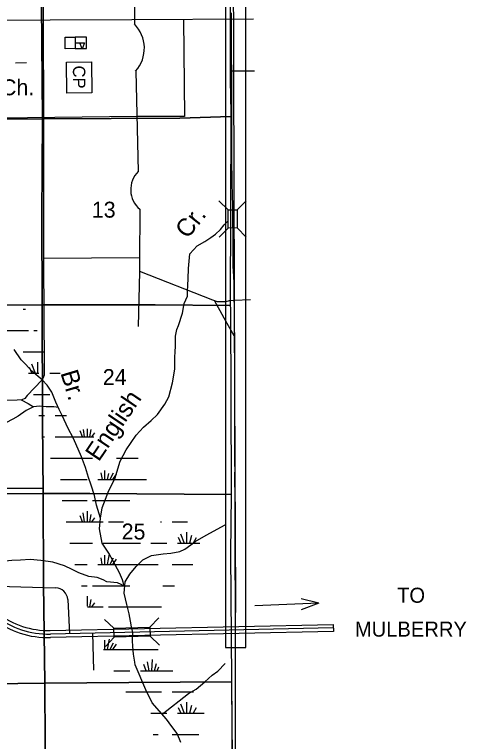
# Model space of a CAD drawing. Extents: x 380424 to 701066, y 1117407 to 1412949.
# Drawn here: x 632096 to 644835, y 1303223 to 1323738 of the extents above; entities that cross this region are included whole.
import ezdxf

# ---------------------------------------------------------------- set-up
doc = ezdxf.new("R2010")
doc.units = 0
for name, color, linetype in [('Bridges', 7, 'Continuous'), ('Bridges and Drawbridges Local Roads', 7, 'Continuous'), ('Bridges and Drawbridges State Highways', 7, 'Continuous'), ('County Boundary', 7, 'Continuous'), ('Culture', 7, 'Continuous'), ('Culture Text', 7, 'Continuous'), ('Local Roads Paved', 7, 'Continuous'), ('Local Roads Unimproved', 7, 'Continuous'), ('Masks for Road Features', 7, 'Continuous'), ('Narrow River Creek and Branch and Slough', 7, 'Continuous'), ('Narrow River Creek and Branch and Slough Text', 7, 'Continuous'), ('Section Lines', 7, 'Continuous'), ('Section Numbers', 7, 'Continuous'), ('State Roads Related Text', 7, 'Continuous'), ('State Route Divided Highway Outline and Fill', 7, 'Continuous'), ('State Routes Highway Center Lines', 7, 'Continuous'), ('Swamps', 7, 'Continuous'), ('Township  and Range lines', 7, 'Continuous')]:
    doc.layers.add(name, color=color, linetype=linetype)

msp = doc.modelspace()

# ---------------------------------------------------------------- linework, layer by layer
at = {"layer": 'Bridges'}
msp.add_line((638370, 1318226), (638625, 1318483), dxfattribs=at)
at = {"layer": 'Bridges and Drawbridges Local Roads'}
for p, q in [((638114, 1318225), (637857, 1318480)), ((638372, 1317714), (638629, 1317459)), ((638116, 1317713), (637861, 1317456))]:
    msp.add_line(p, q, dxfattribs=at)
msp.add_lwpolyline([(638370, 1318226), (638372, 1317714), (638116, 1317713), (638114, 1318225)], close=True, dxfattribs=at)
at = {"layer": 'Bridges and Drawbridges State Highways'}
for p, q in [((634898, 1306419), (634636, 1306668)), ((635910, 1306446), (636159, 1306708)), ((634905, 1306163), (634656, 1305901)), ((635917, 1306190), (636179, 1305940))]:
    msp.add_line(p, q, dxfattribs=at)
msp.add_lwpolyline([(634898, 1306419), (635910, 1306446), (635917, 1306190), (634905, 1306163)], close=True, dxfattribs=at)
at = {"layer": 'County Boundary'}
msp.add_lwpolyline([(638076, 1395204), (638128, 1365461), (638056, 1361861), (638093, 1355524), (638197, 1352935), (638191, 1347896), (638318, 1306168), (638316, 1267901), (638491, 1231251), (638511, 1226876), (638558, 1198053)], dxfattribs=at)
at = {"layer": 'Culture'}
for p, q in [((634123, 1323102), (633803, 1323099)), ((633803, 1323099), (633806, 1322775)), ((634126, 1322778), (634123, 1323102)), ((633805, 1322937), (633940, 1322938)), ((633806, 1322775), (634126, 1322778))]:
    msp.add_line(p, q, dxfattribs=at)
for points in [[(633803, 1323099), (633806, 1322775), (633526, 1322772), (633522, 1323097)], [(634072, 1322940), (634003, 1322766), (633940, 1322938)], [(634264, 1322401), (634271, 1321528), (633570, 1321522), (633562, 1322395)]]:
    msp.add_lwpolyline(points, close=True, dxfattribs=at)
at = {"layer": 'Culture Text'}
msp.add_line((632120, 1322379), (632429, 1322389), dxfattribs=at)
at = {"layer": 'Local Roads Paved'}
for p, q in [((635511, 1322142), (635584, 1319309)), ((635627, 1318243), (635614, 1316776)), ((631319, 1307616), (633254, 1307560)), ((633594, 1307227), (633643, 1306264)), ((634295, 1306278), (634323, 1305235))]:
    msp.add_line(p, q, dxfattribs=at)
for points in [[(632917, 1334239), (635441, 1334159), (635442, 1332955), (635442, 1332859), (635474, 1323472)], [(632897, 1326138), (632915, 1320874), (632915, 1316727), (632932, 1313823), (632932, 1313557), (632906, 1313486), (632861, 1313415), (632454, 1312982), (632383, 1312902), (632303, 1312866), (632170, 1312857), (627569, 1312840)], [(638203, 1323786), (638203, 1323039), (638209, 1321611), (638212, 1320940), (638212, 1320330), (638212, 1319548), (638218, 1319118), (638224, 1318887), (638230, 1318731), (638242, 1318252), (638245, 1317173), (638248, 1316803), (638254, 1316611), (638257, 1316512), (638276, 1316168), (638282, 1315880), (638288, 1315348), (638294, 1314194), (638297, 1313717), (638300, 1312417), (638303, 1311843), (638306, 1311083), (638300, 1310576), (638306, 1310214), (638312, 1309768), (638312, 1309520), (638315, 1308557), (638321, 1307742), (638321, 1307344), (638318, 1306367)], [(636855, 1323595), (636887, 1320856), (635544, 1320856), (622413, 1320702), (622413, 1320702), (609173, 1320724), (609167, 1315390)], [(638830, 1323604), (635398, 1323589), (616948, 1323509)], [(632915, 1316862), (635615, 1316882)], [(635614, 1316769), (635621, 1316475), (635584, 1314934)], [(635621, 1316499), (637679, 1315685), (637807, 1315635), (638059, 1315643), (638154, 1315668), (638284, 1315677)], [(632922, 1315554), (635599, 1315533)], [(632925, 1310365), (630285, 1310360)]]:
    msp.add_lwpolyline(points, dxfattribs=at)
for centre, radius, start, end in [((634783, 1322787), 972, 318.425, 44.7567), ((636097, 1318795), 726, 134.9576, 229.5778), ((635897, 1316773), 283, 179.5184, 180.8631), ((633244, 1307209), 351, 2.8704, 88.3263)]:
    msp.add_arc(centre, radius, start, end, dxfattribs=at)
at = {"layer": 'Local Roads Unimproved'}
for p, q in [((638206, 1322151), (638862, 1322151)), ((638284, 1315681), (638750, 1315694))]:
    msp.add_line(p, q, dxfattribs=at)
msp.add_lwpolyline([(638291, 1314675), (638009, 1315172), (637729, 1315665)], dxfattribs=at)
at = {"layer": 'Masks for Road Features'}
msp.add_line((641078, 1306527), (641083, 1306327), dxfattribs=at)
msp.add_lwpolyline([(638045, 1334136), (638045, 1305876), (638616, 1305876), (638616, 1334133), (638264, 1334133), (638233, 1334136)], close=True, dxfattribs=at)
at = {"layer": 'Narrow River Creek and Branch and Slough'}
for points in [[(635189, 1307611), (635136, 1307780), (635057, 1307985), (634877, 1308312), (634751, 1308539), (634566, 1308819), (634487, 1309220), (634519, 1309526), (634566, 1309816), (634751, 1310302), (634925, 1310639), (635073, 1311130), (635247, 1311457), (635521, 1311869), (635732, 1312090), (635943, 1312280), (636123, 1312454), (636334, 1312739), (636444, 1312945), (636545, 1313341), (636613, 1313731), (636613, 1314074), (636624, 1314212), (636634, 1314391), (636634, 1314665), (636671, 1314845), (636719, 1314966), (636835, 1315309), (636882, 1315583), (636967, 1315794), (636975, 1315926), (636993, 1316275), (636999, 1316570), (637041, 1316987), (637247, 1317214), (637463, 1317330), (637626, 1317441), (637759, 1317543), (637902, 1317668), (638009, 1317800), (638115, 1317918)], [(634519, 1309526), (634408, 1309890), (634350, 1310164), (634255, 1310455), (634181, 1310671), (634096, 1310951), (633980, 1311251), (633759, 1311769), (633595, 1312075), (633447, 1312407), (633358, 1312592), (633263, 1312803), (633147, 1313082), (633020, 1313278), (632875, 1313428), (632582, 1313673), (632403, 1313869), (632281, 1313995), (632086, 1314285)], [(632280, 1312863), (632477, 1312760), (632630, 1312666)], [(633332, 1312650), (633199, 1312666), (632983, 1312671), (632798, 1312681), (632630, 1312666), (632419, 1312560), (632202, 1312407), (632049, 1312323), (631849, 1312212), (631577, 1312144), (631479, 1312145), (631099, 1312148), (630830, 1312106), (630598, 1312101), (630429, 1312085), (630405, 1312083), (630060, 1312059), (629949, 1312016), (629807, 1311932), (629648, 1311842), (629501, 1311790), (629332, 1311747), (629163, 1311763), (629079, 1311858)], [(636782, 1303194), (636682, 1303448), (636534, 1303648), (636376, 1303854), (635980, 1304313), (635801, 1304677), (635495, 1305389), (635484, 1305463), (635452, 1305685), (635431, 1305906), (635421, 1306075), (635421, 1306098), (635426, 1306302), (635386, 1306505), (635384, 1306513), (635331, 1306824), (635263, 1307088), (635189, 1307405), (635210, 1307732), (635347, 1307948), (635526, 1308165), (635711, 1308344), (635954, 1308471), (636281, 1308518), (636503, 1308534), (636751, 1308587), (636893, 1308650), (637067, 1308772), (637188, 1308866), (637500, 1309041), (638029, 1309341)], [(635202, 1307605), (634999, 1307695), (634693, 1307727), (634592, 1307780), (634424, 1307848), (634186, 1307874), (633912, 1307985), (633717, 1308075), (633500, 1308175), (633178, 1308281), (632835, 1308334), (632540, 1308355), (632266, 1308339), (632023, 1308334), (631738, 1308302), (631427, 1308297), (631179, 1308318), (630946, 1308349), (630746, 1308370), (630450, 1308471), (630424, 1308482), (629775, 1308851), (629337, 1309120)], [(636257, 1303991), (637004, 1304577), (637215, 1304698), (637463, 1304904), (637669, 1305094), (637827, 1305210), (638029, 1305426)]]:
    msp.add_lwpolyline(points, dxfattribs=at)
at = {"layer": 'Section Lines'}
for points in [[(632886, 1326052), (632855, 1324027), (632880, 1320796), (627605, 1320757), (627605, 1320789), (627609, 1322527), (627598, 1324927), (627611, 1326068)], [(638172, 1326086), (638176, 1321889), (638191, 1320972), (638191, 1320859), (638191, 1320859), (636751, 1320818), (632880, 1320796), (632855, 1324027), (632886, 1326052), (638172, 1326086)], [(632880, 1320796), (632880, 1320787), (632869, 1318039), (632875, 1315546), (632865, 1315545), (627581, 1315505), (627576, 1315505), (627605, 1320757)], [(638191, 1320827), (638178, 1315613), (638178, 1315529), (638178, 1315529), (636062, 1315547), (632875, 1315546), (632869, 1318039), (632880, 1320787), (632880, 1320796), (636751, 1320818), (638191, 1320859), (638191, 1320859)], [(632875, 1315546), (632875, 1315529), (632882, 1312260), (632901, 1310217), (627580, 1310179), (627560, 1313848), (627576, 1315497), (627576, 1315505), (627581, 1315505), (632865, 1315545)], [(638178, 1315529), (638179, 1315439), (638206, 1310311), (638205, 1310197), (634221, 1310225), (632906, 1310217), (632901, 1310217), (632882, 1312260), (632875, 1315529), (632875, 1315546), (636062, 1315547), (638178, 1315529)], [(632901, 1310217), (632901, 1310207), (632914, 1307667), (632949, 1304869), (627611, 1304802), (627611, 1304812), (627571, 1308420), (627580, 1310155), (627580, 1310179)], [(638205, 1310197), (638188, 1308528), (638209, 1304960), (638210, 1304904), (638210, 1304904), (635322, 1304883), (632949, 1304869), (632914, 1307667), (632901, 1310207), (632901, 1310217), (632906, 1310217), (634221, 1310225)], [(632949, 1304869), (632949, 1304860), (632961, 1303162), (632972, 1301058), (632971, 1299547), (632971, 1299543), (632966, 1299543), (630041, 1299526), (627688, 1299477), (627666, 1299476), (627611, 1304802)], [(638210, 1304904), (638239, 1301051), (638263, 1300201), (638265, 1299579), (635080, 1299548), (632971, 1299543), (632971, 1299547), (632972, 1301058), (632961, 1303162), (632949, 1304860), (632949, 1304869), (635322, 1304883), (638210, 1304904)]]:
    msp.add_lwpolyline(points, close=True, dxfattribs=at)
at = {"layer": 'State Roads Related Text'}
for q in [(638866, 1307051), (640172, 1307246), (640175, 1306934)]:
    msp.add_line((640677, 1307125), q, dxfattribs=at)
at = {"layer": 'State Route Divided Highway Outline and Fill'}
msp.add_lwpolyline([(633103, 1306352), (641078, 1306527), (641083, 1306327), (633107, 1306152)], dxfattribs=at)
for radius in [2324, 2524]:
    msp.add_arc((633052, 1308676), radius, 231.9979, 271.2571, dxfattribs=at)
at = {"layer": 'State Routes Highway Center Lines'}
msp.add_line((641081, 1306427), (633105, 1306252), dxfattribs=at)
msp.add_arc((633052, 1308676), 2424, 231.9983, 271.2569, dxfattribs=at)
at = {"layer": 'Swamps'}
for p, q in [((632342, 1314219), (632942, 1314219)), ((632572, 1313882), (632675, 1313619)), ((632741, 1313930), (632741, 1313619)), ((632492, 1313619), (632780, 1313619)), ((632511, 1313785), (632582, 1313619)), ((633090, 1313619), (633386, 1313619)), ((633242, 1312419), (633556, 1312419)), ((634008, 1311820), (633942, 1311993)), ((634070, 1311819), (634038, 1312026)), ((634148, 1311819), (634153, 1312047)), ((634215, 1311819), (634258, 1312025)), ((633242, 1311819), (633842, 1311819)), ((633842, 1311819), (634333, 1311819)), ((634278, 1311819), (634361, 1311933)), ((633842, 1311219), (634292, 1311219)), ((634974, 1311219), (635579, 1311219)), ((634524, 1310805), (634562, 1310619)), ((634633, 1310872), (634633, 1310619)), ((634741, 1310787), (634707, 1310619)), ((634875, 1310793), (634781, 1310619)), ((634959, 1310769), (634860, 1310620)), ((633392, 1310619), (633842, 1310619)), ((633842, 1310619), (634142, 1310619)), ((633842, 1310019), (634142, 1310019)), ((634292, 1310019), (635342, 1310019)), ((634148, 1309419), (634154, 1309723)), ((634008, 1309420), (633942, 1309593)), ((634070, 1309419), (634031, 1309673)), ((634215, 1309419), (634258, 1309625)), ((634278, 1309419), (634361, 1309533)), ((633842, 1309419), (634592, 1309419)), ((636941, 1309130), (636941, 1308819)), ((636711, 1308985), (636782, 1308819)), ((636772, 1309082), (636875, 1308819)), ((637086, 1309034), (637032, 1308819)), ((637219, 1308973), (637129, 1308820)), ((633842, 1308819), (634292, 1308819)), ((634592, 1308819), (635642, 1308819)), ((635942, 1308819), (636392, 1308819)), ((634766, 1308514), (634707, 1308219)), ((634524, 1308405), (634561, 1308219)), ((634633, 1308478), (634633, 1308219)), ((634875, 1308393), (634781, 1308219)), ((634959, 1308369), (634860, 1308220)), ((633842, 1308219), (634142, 1308219)), ((634442, 1308219), (636142, 1308219)), ((634292, 1307619), (635342, 1307619)), ((636280, 1307619), (636607, 1307619)), ((634215, 1307019), (634258, 1307225)), ((634278, 1307019), (634361, 1307133)), ((634742, 1307019), (636242, 1307019)), ((634633, 1306078), (634633, 1305819)), ((634766, 1306114), (634707, 1305819)), ((634875, 1305993), (634781, 1305819)), ((634959, 1305969), (634860, 1305820)), ((635893, 1305219), (635846, 1305474)), ((635964, 1305219), (635981, 1305535)), ((636040, 1305220), (636099, 1305423)), ((635808, 1305220), (635742, 1305391)), ((636117, 1305219), (636166, 1305328)), ((636542, 1304619), (637142, 1304619)), ((636711, 1304185), (636782, 1304019)), ((636772, 1304282), (636875, 1304019)), ((636941, 1304330), (636941, 1304019)), ((637086, 1304234), (637032, 1304019)), ((637219, 1304173), (637129, 1304019)), ((635942, 1304019), (636392, 1304019)), ((636542, 1303419), (637292, 1303419))]:
    msp.add_line(p, q, dxfattribs=at)
for points in [[(632342, 1315419), (632401, 1315419)], [(631801, 1314819), (632492, 1314819)], [(632642, 1314819), (632730, 1314819)], [(632627, 1313019), (633092, 1313019)], [(632780, 1312419), (632942, 1312419)], [(632903, 1311819), (632942, 1311819)], [(633107, 1311219), (633842, 1311219)], [(634442, 1310619), (635819, 1310619)], [(633442, 1310019), (633842, 1310019)], [(633550, 1309419), (633842, 1309419)], [(634742, 1309419), (635172, 1309419)], [(636214, 1309419), (636242, 1309419)], [(636542, 1309419), (636974, 1309419)], [(633650, 1308819), (633842, 1308819)], [(636692, 1308819), (637322, 1308819)], [(633794, 1308219), (633842, 1308219)], [(636542, 1308219), (637120, 1308219)], [(633980, 1307619), (634142, 1307619)], [(634149, 1307042), (634154, 1307323)], [(634155, 1307019), (634592, 1307019)], [(634606, 1305819), (636142, 1305819)], [(634899, 1305219), (635342, 1305219)], [(635642, 1305219), (636561, 1305219)], [(635237, 1304619), (636242, 1304619)], [(636692, 1304019), (637444, 1304019)], [(636005, 1303419), (636142, 1303419)]]:
    msp.add_lwpolyline(points, dxfattribs=at)
at = {"layer": 'Township  and Range lines'}
for p, q in [((638172, 1326086), (638176, 1321889)), ((638176, 1321889), (638191, 1320972)), ((638191, 1320827), (638178, 1315613)), ((638191, 1320972), (638191, 1320859)), ((638191, 1320859), (638191, 1320827)), ((638178, 1315613), (638178, 1315529)), ((638178, 1315529), (638179, 1315439)), ((638179, 1315439), (638206, 1310311)), ((638205, 1310197), (638188, 1308528)), ((638206, 1310311), (638205, 1310197)), ((638188, 1308528), (638209, 1304960)), ((638209, 1304960), (638210, 1304904)), ((638210, 1304904), (638239, 1301051))]:
    msp.add_line(p, q, dxfattribs=at)

# ---------------------------------------------------------------- texts
at = {"layer": 'Culture'}
msp.add_text('CP', height=350, rotation=270.4864, dxfattribs=at).set_placement((633740, 1322297))
at = {"layer": 'Culture Text'}
msp.add_text('Ch.', height=450, rotation=0.0004, dxfattribs=at).set_placement((631714, 1321459))
at = {"layer": 'Narrow River Creek and Branch and Slough Text'}
for s, rotation, p in [('Cr.', 51.5463, (636974, 1317387)), ('Br.', 286.699, (633386, 1313625)), ('English', 55.9169, (634469, 1311098))]:
    msp.add_text(s, height=500, rotation=rotation, dxfattribs=at).set_placement(p)
at = {"layer": 'Section Numbers'}
for s, p in [('13', (634275, 1318006)), ('24', (634584, 1313282)), ('25', (635116, 1308923))]:
    msp.add_text(s, height=450, dxfattribs=at).set_placement(p)
at = {"layer": 'State Roads Related Text'}
for s, p in [('TO', (642880, 1307137)), ('MULBERRY', (641689, 1306181))]:
    msp.add_text(s, height=425, rotation=0.0004, dxfattribs=at).set_placement(p)

doc.saveas('drawing.dxf')
